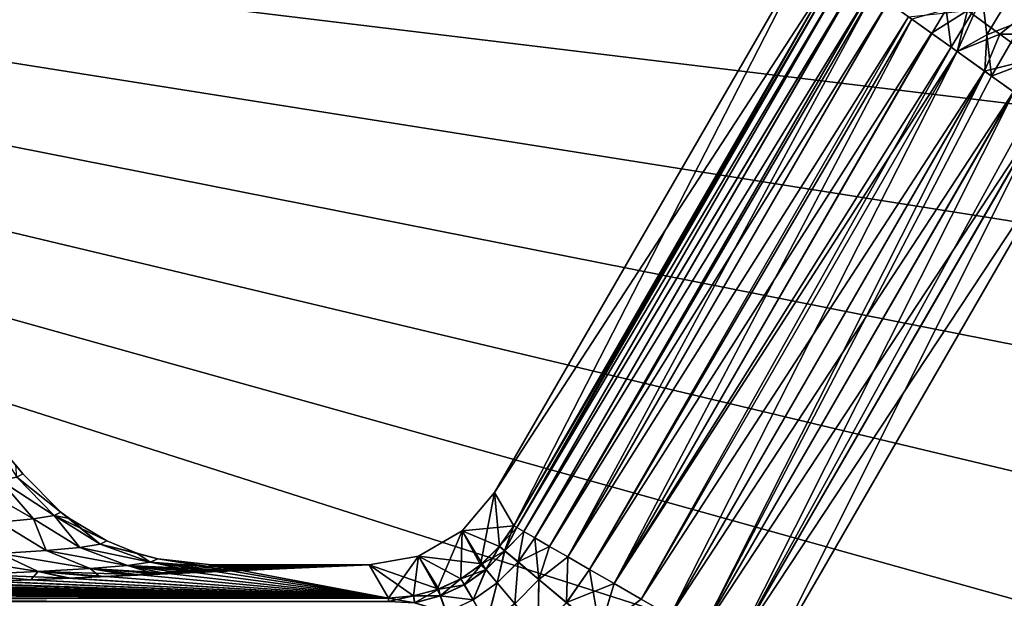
# Model space of a CAD drawing. Header units: metres. Extents: x -104 to 104, y -111 to 38.
# Tile 467 of 656: x -66.48 to -56.29, y 10.47 to 16.47. Entities that reach past the tile are written whole.
import ezdxf

# ---------------------------------------------------------------- set-up
doc = ezdxf.new("R2010")
doc.units = ezdxf.units.M
doc.layers.add('solid_509367_AD153', color=7, linetype='CONTINUOUS')

msp = doc.modelspace()

# ---------------------------------------------------------------- linework, layer by layer
at = {"layer": 'solid_509367_AD153'}
for points in [[(-88.5, -7.5, -19), (-88.5, 19.5, -19), (88.5, 19.5, -19)], [(-36.57795, -7.5, -19), (-88.5, -7.5, -19), (88.5, 19.5, -19)], [(-88.5, 19.5, 19), (-20.601435, 15.860655, 19), (-18.989748, 17.759779, 19)], [(-88.5, 19.5, 19), (-22.036695, 13.796837, 19), (-20.601435, 15.860655, 19)], [(-88.5, 19.5, 19), (-23.262661, 11.611843, 19), (-22.036695, 13.796837, 19)], [(-88.5, 19.5, 19), (-24.274422, 9.313841, 19), (-23.262661, 11.611843, 19)], [(-88.5, 19.5, 19), (-25.057833, 6.933899, 19), (-24.274422, 9.313841, 19)], [(-88.5, 19.5, 19), (-25.610046, 4.486145, 19), (-25.057833, 6.933899, 19)], [(-88.5, 19.5, 19), (-25.922733, 1.996398, 19), (-25.610046, 4.486145, 19)], [(-88.5, 19.5, 19), (-25.994944, -0.508141, 19), (-25.922733, 1.996398, 19)], [(-88.5, 19.5, 19), (-28.25597, -9.176244, 19), (-25.994944, -0.508141, 19)], [(-88.5, 19.5, 19), (-30.260374, -8.449453, 19), (-28.25597, -9.176244, 19)], [(-88.5, 19.5, 19), (-32.333549, -7.923218, 19), (-30.260374, -8.449453, 19)], [(-88.5, 19.5, 19), (-34.437721, -7.607192, 19), (-32.333549, -7.923218, 19)], [(-88.5, 19.5, 19), (-36.57795, -7.5, 19), (-34.437721, -7.607192, 19)], [(-88.5, 19.5, 19), (-88.5, -7.5, 19), (-36.57795, -7.5, 19)], [(-61.567135, 11.568224), (-58.218842, 17.367641), (-58.0196, 17.022549, 13.178531)], [(-61.367897, 11.223132, -13.178531), (-58.218842, 17.367641), (-61.567135, 11.568224)], [(-61.367897, 11.223132, -13.178531), (-58.0196, 17.022549, -13.178531), (-58.218842, 17.367641)], [(-61.567135, 11.568224), (-58.0196, 17.022549, 13.178531), (-61.367897, 11.223132, 13.178531)], [(-57.991219, 17.00222, 13.561898), (-61.367897, 11.223132, 13.178531), (-58.0196, 17.022549, 13.178531)], [(-61.337681, 11.205688, -13.562836), (-58.0196, 17.022549, -13.178531), (-61.367897, 11.223132, -13.178531)], [(-57.991219, 17.00222, 13.561898), (-61.337681, 11.205688, 13.562838), (-61.367897, 11.223132, 13.178531)], [(-57.991173, 17.002335, -13.561796), (-58.0196, 17.022549, -13.178531), (-61.337681, 11.205688, -13.562836)], [(-57.922771, 16.953733, -13.937569), (-57.991173, 17.002335, -13.561796), (-61.337681, 11.205688, -13.562836)], [(-57.991219, 17.00222, 13.561898), (-57.92281, 16.953548, 13.937781), (-61.337681, 11.205688, 13.562838)], [(-57.922771, 16.953733, -13.937569), (-61.337681, 11.205688, -13.562836), (-61.264996, 11.163722, -13.939484)], [(-57.92281, 16.953548, 13.937781), (-61.264992, 11.163721, 13.939487), (-61.337681, 11.205688, 13.562838)], [(-57.815636, 16.877337, -14.299585), (-57.922771, 16.953733, -13.937569), (-61.264996, 11.163722, -13.939484)], [(-57.92281, 16.953548, 13.937781), (-57.815582, 16.877125, 14.299938), (-61.264992, 11.163721, 13.939487)], [(-57.815636, 16.877337, -14.299585), (-61.264996, 11.163722, -13.939484), (-61.151039, 11.097929, -14.302241)], [(-57.815582, 16.877125, 14.299938), (-61.151035, 11.097928, 14.302246), (-61.264992, 11.163721, 13.939487)], [(-57.671356, 16.774439, -14.64207), (-57.815636, 16.877337, -14.299585), (-61.151039, 11.097929, -14.302241)], [(-57.815582, 16.877125, 14.299938), (-57.671181, 16.774231, 14.642498), (-61.151035, 11.097928, 14.302246)], [(-56.51902, 16.717785, -15.581568), (-56.469055, 16.309418, -15.781932), (-56.130104, 16.870527, -15.601158)], [(-56.469055, 16.309418, -15.781932), (-56.08572, 16.46055, -15.820771), (-56.130104, 16.870527, -15.601158)], [(-57.671356, 16.774439, -14.64207), (-61.151039, 11.097929, -14.302241), (-60.9977, 11.009398, -14.645108)], [(-57.671181, 16.774231, 14.642498), (-60.997696, 11.009398, 14.645114), (-61.151035, 11.097928, 14.302246)], [(-57.643749, 16.754761, -14.697038), (-57.671356, 16.774439, -14.64207), (-60.9977, 11.009398, -14.645108)], [(-57.643749, 16.754761, -14.697038), (-60.9977, 11.009398, -14.645108), (-60.807514, 10.899595, -14.962412)], [(-57.671181, 16.774231, 14.642498), (-57.491962, 16.646305, 14.959881), (-60.997696, 11.009398, 14.645114)], [(-57.492275, 16.64649, -14.959418), (-57.643749, 16.754761, -14.697038), (-60.807514, 10.899595, -14.962412)], [(-57.491962, 16.646305, 14.959881), (-60.80751, 10.899593, 14.962418), (-60.997696, 11.009398, 14.645114)], [(-57.280964, 16.495668, -15.246487), (-57.492275, 16.64649, -14.959418), (-60.807514, 10.899595, -14.962412)], [(-57.491962, 16.646305, 14.959881), (-57.280724, 16.49563, 15.246708), (-60.80751, 10.899593, 14.962418)], [(-56.891811, 16.570833, -15.482648), (-56.838902, 16.180803, -15.665182), (-56.51902, 16.717785, -15.581568)], [(-56.51902, 16.717785, -15.581568), (-56.838902, 16.180803, -15.665182), (-56.774784, 16.135172, -15.711085)], [(-56.51902, 16.717785, -15.581568), (-56.774784, 16.135172, -15.711085), (-56.469055, 16.309418, -15.781932)], [(-56.668369, 16.559759, 15.60116), (-57.040836, 16.324734, 15.498178), (-57.280724, 16.49563, 15.246708)], [(-56.891811, 16.570833, -15.482648), (-57.247272, 16.471693, -15.285923), (-57.040348, 16.324291, -15.49866)], [(-56.668369, 16.559759, 15.60116), (-56.776409, 16.136351, 15.709955), (-57.040836, 16.324734, 15.498178)], [(-56.891811, 16.570833, -15.482648), (-57.040348, 16.324291, -15.49866), (-56.838902, 16.180803, -15.665182)], [(-56.668369, 16.559759, 15.60116), (-56.33551, 16.316336, 15.820768), (-56.776409, 16.136351, 15.709955)], [(-56.012959, 16.57275, 15.781927), (-56.33551, 16.316336, 15.820768), (-56.668369, 16.559759, 15.60116)], [(-56.012959, 16.57275, 15.781927), (-55.667217, 16.316439, 15.912747), (-56.33551, 16.316336, 15.820768)], [(-57.280964, 16.495668, -15.246487), (-60.807514, 10.899595, -14.962412), (-60.58363, 10.770335, -15.2489)], [(-57.280724, 16.49563, 15.246708), (-60.583622, 10.770332, 15.248906), (-60.80751, 10.899593, 14.962418)], [(-57.247272, 16.471693, -15.285923), (-57.280964, 16.495668, -15.246487), (-60.58363, 10.770335, -15.2489)], [(-57.247272, 16.471693, -15.285923), (-60.58363, 10.770335, -15.2489), (-60.329746, 10.623756, -15.499835)], [(-57.280724, 16.49563, 15.246708), (-57.040836, 16.324734, 15.498178), (-60.583622, 10.770332, 15.248906)], [(-57.040348, 16.324291, -15.49866), (-57.247272, 16.471693, -15.285923), (-60.329746, 10.623756, -15.499835)], [(-56.469055, 16.309418, -15.781932), (-56.419785, 15.881701, -15.912831), (-56.08572, 16.46055, -15.820771)], [(-56.08572, 16.46055, -15.820771), (-56.419785, 15.881701, -15.912831), (-56.040001, 16.025726, -15.972361)], [(-57.040836, 16.324734, 15.498178), (-60.329742, 10.623754, 15.49984), (-60.583622, 10.770332, 15.248906)], [(-56.838902, 16.180803, -15.665182), (-57.040348, 16.324291, -15.49866), (-60.329746, 10.623756, -15.499835)], [(-57.040836, 16.324734, 15.498178), (-56.776409, 16.136351, 15.709955), (-60.329742, 10.623754, 15.49984)], [(-56.33551, 16.316336, 15.820768), (-56.492107, 15.933413, 15.878413), (-56.776409, 16.136351, 15.709955)], [(-56.33551, 16.316336, 15.820768), (-55.981823, 16.059347, 15.972356), (-56.492107, 15.933413, 15.878413)], [(-56.33551, 16.316336, 15.820768), (-55.667217, 16.316439, 15.912747), (-55.981823, 16.059347, 15.972356)], [(-56.469055, 16.309418, -15.781932), (-56.774784, 16.135172, -15.711085), (-56.488815, 15.931046, -15.880054)], [(-56.469055, 16.309418, -15.781932), (-56.488815, 15.931046, -15.880054), (-56.419785, 15.881701, -15.912831)], [(-56.838902, 16.180803, -15.665182), (-60.329746, 10.623756, -15.499835), (-60.050072, 10.462285, -15.711063)], [(-56.776409, 16.136351, 15.709955), (-60.050064, 10.462281, 15.711067), (-60.329742, 10.623754, 15.49984)], [(-56.774784, 16.135172, -15.711085), (-56.838902, 16.180803, -15.665182), (-60.050072, 10.462285, -15.711063)], [(-56.774784, 16.135172, -15.711085), (-60.050072, 10.462285, -15.711063), (-59.749226, 10.288592, -15.879091)], [(-56.776409, 16.136351, 15.709955), (-56.492107, 15.933413, 15.878413), (-60.050064, 10.462281, 15.711067)], [(-56.488815, 15.931046, -15.880054), (-56.774784, 16.135172, -15.711085), (-59.749226, 10.288592, -15.879091)], [(-55.981823, 16.059347, 15.972356), (-56.192432, 15.719477, 16.000807), (-56.492107, 15.933413, 15.878413)], [(-56.040001, 16.025726, -15.972361), (-56.419785, 15.881701, -15.912831), (-56.188152, 15.716412, -16.002184)], [(-56.492107, 15.933413, 15.878413), (-59.749222, 10.288589, 15.879093), (-60.050064, 10.462281, 15.711067)], [(-56.488815, 15.931046, -15.880054), (-59.749226, 10.288592, -15.879091), (-59.43219, 10.105552, -16.001137)], [(-56.492107, 15.933413, 15.878413), (-56.192432, 15.719477, 16.000807), (-59.749222, 10.288589, 15.879093)], [(-56.419785, 15.881701, -15.912831), (-56.488815, 15.931046, -15.880054), (-59.43219, 10.105552, -16.001137)], [(-56.188152, 15.716412, -16.002184), (-56.419785, 15.881701, -15.912831), (-59.43219, 10.105552, -16.001137)], [(-56.192432, 15.719477, 16.000807), (-59.432186, 10.105549, 16.001139), (-59.749222, 10.288589, 15.879093)], [(-56.188152, 15.716412, -16.002184), (-59.43219, 10.105552, -16.001137), (-59.10421, 9.916192, -16.075182)], [(-56.192432, 15.719477, 16.000807), (-55.882088, 15.498436, 16.075092), (-59.432186, 10.105549, 16.001139)], [(-55.993294, 15.577672, -16.054291), (-56.188152, 15.716412, -16.002184), (-59.10421, 9.916192, -16.075182)], [(-55.879025, 15.496252, -16.075577), (-55.993294, 15.577672, -16.054291), (-59.10421, 9.916192, -16.075182)], [(-55.882088, 15.498436, 16.075092), (-59.104206, 9.91619, 16.075182), (-59.432186, 10.105549, 16.001139)], [(-55.879025, 15.496252, -16.075577), (-59.10421, 9.916192, -16.075182), (-58.77071, 9.723646, -16.1)], [(-55.882088, 15.498436, 16.075092), (-55.566704, 15.273149, 16.1), (-59.104206, 9.91619, 16.075182)], [(-55.879025, 15.496252, -16.075577), (-58.77071, 9.723646, -16.1), (-55.566704, 15.273149, -16.1)], [(-59.104206, 9.91619, 16.075182), (-55.566704, 15.273149, 16.1), (-58.77071, 9.723646, 16.1)], [(-36, -3.273149, 16.1), (-58.77071, 9.723646, 16.1), (-55.566704, 15.273149, 16.1)], [(-36, -3.273149, -16.1), (-55.566704, 15.273149, -16.1), (-58.77071, 9.723646, -16.1)], [(-66.817635, 12.199091, -1.037044), (-66.453972, 11.759167, 0.000149), (-66.523796, 11.850944, 0.000174)], [(-66.513489, 11.726689, -1.007518), (-66.453972, 11.759167, 0.000149), (-66.817635, 12.199091, -1.037044)], [(-66.523796, 11.850944, 0.000174), (-66.453972, 11.759167, 0.000149), (-66.51355, 11.726746, 1.00764)], [(-66.691772, 11.694784, 2.002037), (-66.51355, 11.726746, 1.00764), (-66.128685, 11.328383, 1.126095)], [(-66.128639, 11.32834, -1.126165), (-66.513489, 11.726689, -1.007518), (-66.691727, 11.694736, -2.002006)], [(-66.51355, 11.726746, 1.00764), (-66.453972, 11.759167, 0.000149), (-66.057526, 11.363006, 0.000067)], [(-66.51355, 11.726746, 1.00764), (-66.057526, 11.363006, 0.000067), (-66.128685, 11.328383, 1.126095)], [(-66.513489, 11.726689, -1.007518), (-66.057526, 11.363006, 0.000067), (-66.453972, 11.759167, 0.000149)], [(-66.128639, 11.32834, -1.126165), (-66.057526, 11.363006, 0.000067), (-66.513489, 11.726689, -1.007518)], [(-66.986267, 11.663717, 2.968997), (-66.691772, 11.694784, 2.002037), (-66.341415, 11.294319, 2.235409)], [(-66.986267, 11.663717, 2.968997), (-66.341415, 11.294319, 2.235409), (-66.692596, 11.261354, 3.309808)], [(-66.341423, 11.294282, -2.235573), (-66.691727, 11.694736, -2.002006), (-66.986221, 11.663671, -2.968993)], [(-66.692627, 11.261315, -3.309993), (-66.341423, 11.294282, -2.235573), (-66.986221, 11.663671, -2.968993)], [(-66.691772, 11.694784, 2.002037), (-66.128685, 11.328383, 1.126095), (-66.341415, 11.294319, 2.235409)], [(-66.341423, 11.294282, -2.235573), (-66.128639, 11.32834, -1.126165), (-66.691727, 11.694736, -2.002006)], [(-61.901306, 11.169762, -0.000007), (-61.367897, 11.223132, -13.178531), (-61.567135, 11.568224)], [(-61.711124, 10.816701, 13.189394), (-61.901306, 11.169762, -0.000007), (-61.567135, 11.568224)], [(-61.517113, 11.009563, 13.185201), (-61.711124, 10.816701, 13.189394), (-61.567135, 11.568224)], [(-61.517113, 11.009563, 13.185201), (-61.567135, 11.568224), (-61.367897, 11.223132, 13.178531)], [(-65.862907, 10.998627, -2.279747), (-66.128639, 11.32834, -1.126165), (-66.341423, 11.294282, -2.235573)], [(-66.341415, 11.294319, 2.235409), (-66.128685, 11.328383, 1.126095), (-65.862671, 10.998569, 2.279378)], [(-66.128685, 11.328383, 1.126095), (-66.057526, 11.363006, 0.000067), (-65.652779, 11.031564, 1.147379)], [(-66.128685, 11.328383, 1.126095), (-65.652779, 11.031564, 1.147379), (-65.862671, 10.998569, 2.279378)], [(-66.128639, 11.32834, -1.126165), (-65.969856, 11.296264, 0.000051), (-66.057526, 11.363006, 0.000067)], [(-66.128639, 11.32834, -1.126165), (-65.582626, 11.065054, 0.000001), (-65.969856, 11.296264, 0.000051)], [(-65.652954, 11.031626, -1.147621), (-65.582626, 11.065054, 0.000001), (-66.128639, 11.32834, -1.126165)], [(-65.862907, 10.998627, -2.279747), (-65.652954, 11.031626, -1.147621), (-66.128639, 11.32834, -1.126165)], [(-66.057526, 11.363006, 0.000067), (-65.969856, 11.296264, 0.000051), (-65.652779, 11.031564, 1.147379)], [(-66.209724, 10.96661, -3.378541), (-66.341423, 11.294282, -2.235573), (-66.692627, 11.261315, -3.309993)], [(-66.688507, 10.936063, -4.427489), (-66.209724, 10.96661, -3.378541), (-66.692627, 11.261315, -3.309993)], [(-66.692596, 11.261354, 3.309808), (-66.341415, 11.294319, 2.235409), (-66.209435, 10.966567, 3.378121)], [(-66.692596, 11.261354, 3.309808), (-66.209435, 10.966567, 3.378121), (-66.688156, 10.936023, 4.427063)], [(-66.209724, 10.96661, -3.378541), (-65.862907, 10.998627, -2.279747), (-66.341423, 11.294282, -2.235573)], [(-66.341415, 11.294319, 2.235409), (-65.862671, 10.998569, 2.279378), (-66.209435, 10.966567, 3.378121)], [(-65.969856, 11.296264, 0.000051), (-65.582626, 11.065054, 0.000001), (-65.652779, 11.031564, 1.147379)], [(-61.901306, 11.169762, -0.000007), (-61.517792, 11.008751, -13.185219), (-61.367897, 11.223132, -13.178531)], [(-61.46262, 10.962669, -13.758236), (-61.367897, 11.223132, -13.178531), (-61.517792, 11.008751, -13.185219)], [(-61.337681, 11.205688, 13.562838), (-61.517113, 11.009563, 13.185201), (-61.367897, 11.223132, 13.178531)], [(-61.46262, 10.962669, -13.758236), (-61.337681, 11.205688, -13.562836), (-61.367897, 11.223132, -13.178531)], [(-61.901306, 11.169762, -0.000007), (-62.353565, 10.90865, -0.000007), (-61.6954, 10.829885, -13.189205)], [(-62.161438, 10.560657, 13.189214), (-62.353565, 10.90865, -0.000007), (-61.901306, 11.169762, -0.000007)], [(-61.916824, 10.6738, 13.190668), (-62.161438, 10.560657, 13.189214), (-61.901306, 11.169762, -0.000007)], [(-61.711124, 10.816701, 13.189394), (-61.916824, 10.6738, 13.190668), (-61.901306, 11.169762, -0.000007)], [(-61.901306, 11.169762, -0.000007), (-61.6954, 10.829885, -13.189205), (-61.517792, 11.008751, -13.185219)], [(-61.461937, 10.963492, 13.758223), (-61.517113, 11.009563, 13.185201), (-61.337681, 11.205688, 13.562838)], [(-61.46262, 10.962669, -13.758236), (-61.264996, 11.163722, -13.939484), (-61.337681, 11.205688, -13.562836)], [(-61.46262, 10.962669, -13.758236), (-61.324448, 10.84674, -14.306875), (-61.264996, 11.163722, -13.939484)], [(-61.461937, 10.963492, 13.758223), (-61.337681, 11.205688, 13.562838), (-61.264992, 11.163721, 13.939487)], [(-61.461937, 10.963492, 13.758223), (-61.264992, 11.163721, 13.939487), (-61.323685, 10.847655, 14.30687)], [(-61.324448, 10.84674, -14.306875), (-61.151039, 11.097929, -14.302241), (-61.264996, 11.163722, -13.939484)], [(-61.323685, 10.847655, 14.30687), (-61.264992, 11.163721, 13.939487), (-61.151035, 11.097928, 14.302246)], [(-65.132492, 10.84602, -1.249442), (-65.652954, 11.031626, -1.147621), (-65.862907, 10.998627, -2.279747)], [(-65.862671, 10.998569, 2.279378), (-65.652779, 11.031564, 1.147379), (-65.13205, 10.845938, 1.249152)], [(-65.652954, 11.031626, -1.147621), (-65.271339, 10.940434, -0.000052), (-65.582626, 11.065054, 0.000001)], [(-65.652954, 11.031626, -1.147621), (-65.053284, 10.880458, -0.00006), (-65.271339, 10.940434, -0.000052)], [(-65.132492, 10.84602, -1.249442), (-65.053284, 10.880458, -0.00006), (-65.652954, 11.031626, -1.147621)], [(-65.652779, 11.031564, 1.147379), (-65.582626, 11.065054, 0.000001), (-65.271339, 10.940434, -0.000052)], [(-65.652779, 11.031564, 1.147379), (-65.271339, 10.940434, -0.000052), (-65.13205, 10.845938, 1.249152)], [(-61.324448, 10.84674, -14.306875), (-61.108299, 10.665387, -14.810787), (-61.151039, 11.097929, -14.302241)], [(-61.323685, 10.847655, 14.30687), (-61.151035, 11.097928, 14.302246), (-60.997696, 11.009398, 14.645114)], [(-61.108299, 10.665387, -14.810787), (-60.9977, 11.009398, -14.645108), (-61.151039, 11.097929, -14.302241)], [(-66.293121, 10.747848, -4.808132), (-66.688507, 10.936063, -4.427489), (-67.292412, 10.907473, -5.410703)], [(-67.291985, 10.907434, 5.410284), (-66.688156, 10.936023, 4.427063), (-66.292549, 10.747796, 4.807726)], [(-65.756844, 10.779146, -3.673136), (-66.209724, 10.96661, -3.378541), (-66.688507, 10.936063, -4.427489)], [(-66.293121, 10.747848, -4.808132), (-65.756844, 10.779146, -3.673136), (-66.688507, 10.936063, -4.427489)], [(-66.688156, 10.936023, 4.427063), (-66.209435, 10.966567, 3.378121), (-65.756317, 10.779086, 3.672719)], [(-66.688156, 10.936023, 4.427063), (-65.756317, 10.779086, 3.672719), (-66.292549, 10.747796, 4.807726)], [(-65.368027, 10.812043, -2.480558), (-65.862907, 10.998627, -2.279747), (-66.209724, 10.96661, -3.378541)], [(-65.756844, 10.779146, -3.673136), (-65.368027, 10.812043, -2.480558), (-66.209724, 10.96661, -3.378541)], [(-66.209435, 10.966567, 3.378121), (-65.862671, 10.998569, 2.279378), (-65.367531, 10.811968, 2.480166)], [(-66.209435, 10.966567, 3.378121), (-65.367531, 10.811968, 2.480166), (-65.756317, 10.779086, 3.672719)], [(-65.368027, 10.812043, -2.480558), (-65.132492, 10.84602, -1.249442), (-65.862907, 10.998627, -2.279747)], [(-65.862671, 10.998569, 2.279378), (-65.13205, 10.845938, 1.249152), (-65.367531, 10.811968, 2.480166)], [(-65.271339, 10.940434, -0.000052), (-65.053284, 10.880458, -0.00006), (-65.13205, 10.845938, 1.249152)], [(-61.461937, 10.963492, 13.758223), (-61.711124, 10.816701, 13.189394), (-61.517113, 11.009563, 13.185201)], [(-61.461937, 10.963492, 13.758223), (-61.655235, 10.76882, 13.761756), (-61.711124, 10.816701, 13.189394)], [(-61.65601, 10.768166, -13.761756), (-61.517792, 11.008751, -13.185219), (-61.6954, 10.829885, -13.189205)], [(-61.65601, 10.768166, -13.761756), (-61.46262, 10.962669, -13.758236), (-61.517792, 11.008751, -13.185219)], [(-61.65601, 10.768166, -13.761756), (-61.539799, 10.629629, -14.309732), (-61.46262, 10.962669, -13.758236)], [(-61.461937, 10.963492, 13.758223), (-61.538929, 10.630355, 14.309741), (-61.655235, 10.76882, 13.761756)], [(-61.539799, 10.629629, -14.309732), (-61.324448, 10.84674, -14.306875), (-61.46262, 10.962669, -13.758236)], [(-61.461937, 10.963492, 13.758223), (-61.323685, 10.847655, 14.30687), (-61.538929, 10.630355, 14.309741)], [(-61.323685, 10.847655, 14.30687), (-60.997696, 11.009398, 14.645114), (-61.107407, 10.666447, 14.810789)], [(-61.108299, 10.665387, -14.810787), (-60.807514, 10.899595, -14.962412), (-60.9977, 11.009398, -14.645108)], [(-61.107407, 10.666447, 14.810789), (-60.997696, 11.009398, 14.645114), (-60.80751, 10.899593, 14.962418)], [(-66.968674, 10.718687, -5.867268), (-66.293121, 10.747848, -4.808132), (-67.292412, 10.907473, -5.410703)], [(-67.291985, 10.907434, 5.410284), (-66.292549, 10.747796, 4.807726), (-66.968048, 10.718635, 5.866887)], [(-65.990303, 10.678997, 5.326681), (-62.86573, 10.818481), (-62.666489, 10.47339, 13.178531)], [(-65.990303, 10.678997, 5.326681), (-65.651665, 10.695012, 4.715089), (-62.86573, 10.818481)], [(-65.756844, 10.779146, -3.673136), (-65.008041, 10.735694, -3.161515), (-65.368027, 10.812043, -2.480558)], [(-65.367531, 10.811968, 2.480166), (-65.099174, 10.728648, 3.430589), (-65.756317, 10.779086, 3.672719)], [(-65.651665, 10.695012, 4.715089), (-65.353378, 10.711629, 4.080528), (-62.86573, 10.818481)], [(-65.368027, 10.812043, -2.480558), (-64.63855, 10.775891, -1.626457), (-65.132492, 10.84602, -1.249442)], [(-65.368027, 10.812043, -2.480558), (-65.008041, 10.735694, -3.161515), (-64.794022, 10.755497, -2.405284)], [(-65.368027, 10.812043, -2.480558), (-64.794022, 10.755497, -2.405284), (-64.63855, 10.775891, -1.626457)], [(-65.13205, 10.845938, 1.249152), (-64.722122, 10.76395, 2.082467), (-65.367531, 10.811968, 2.480166)], [(-65.367531, 10.811968, 2.480166), (-64.722122, 10.76395, 2.082467), (-64.888344, 10.746137, 2.762741)], [(-65.367531, 10.811968, 2.480166), (-64.888344, 10.746137, 2.762741), (-65.099174, 10.728648, 3.430589)], [(-65.353378, 10.711629, 4.080528), (-65.099174, 10.728648, 3.430589), (-62.86573, 10.818481)], [(-65.132492, 10.84602, -1.249442), (-64.541153, 10.796883, -0.824813), (-65.053284, 10.880458, -0.00006)], [(-65.132492, 10.84602, -1.249442), (-64.63855, 10.775891, -1.626457), (-64.541153, 10.796883, -0.824813)], [(-65.053284, 10.880458, -0.00006), (-64.528404, 10.800087, 0.702461), (-65.13205, 10.845938, 1.249152)], [(-65.13205, 10.845938, 1.249152), (-64.528404, 10.800087, 0.702461), (-64.602356, 10.781913, 1.396498)], [(-65.13205, 10.845938, 1.249152), (-64.602356, 10.781913, 1.396498), (-64.722122, 10.76395, 2.082467)], [(-65.099174, 10.728648, 3.430589), (-64.888344, 10.746137, 2.762741), (-62.86573, 10.818481)], [(-65.053284, 10.880458, -0.00006), (-64.500145, 10.818482, -0.00003), (-64.528404, 10.800087, 0.702461)], [(-65.053284, 10.880458, -0.00006), (-64.541153, 10.796883, -0.824813), (-64.500145, 10.818482, -0.00003)], [(-64.888344, 10.746137, 2.762741), (-64.722122, 10.76395, 2.082467), (-62.86573, 10.818481)], [(-64.722122, 10.76395, 2.082467), (-64.602356, 10.781913, 1.396498), (-62.86573, 10.818481)], [(-64.602356, 10.781913, 1.396498), (-64.528404, 10.800087, 0.702461), (-62.86573, 10.818481)], [(-62.666489, 10.47339, -13.178531), (-64.500145, 10.818482, -0.00003), (-64.541153, 10.796883, -0.824813)], [(-64.528404, 10.800087, 0.702461), (-64.500145, 10.818482, -0.00003), (-62.86573, 10.818481)], [(-62.666489, 10.47339, -13.178531), (-62.86573, 10.818481), (-64.500145, 10.818482, -0.00003)], [(-62.353565, 10.90865, -0.000007), (-62.666489, 10.47339, 13.178531), (-62.86573, 10.818481)], [(-62.353565, 10.90865, -0.000007), (-62.86573, 10.818481), (-62.143063, 10.567357, -13.189392)], [(-62.406986, 10.495819, -13.185201), (-62.86573, 10.818481), (-62.666489, 10.47339, -13.178531)], [(-62.406986, 10.495819, -13.185201), (-62.143063, 10.567357, -13.189392), (-62.86573, 10.818481)], [(-62.405815, 10.496024, 13.18522), (-62.666489, 10.47339, 13.178531), (-62.353565, 10.90865, -0.000007)], [(-62.161438, 10.560657, 13.189214), (-62.405815, 10.496024, 13.18522), (-62.353565, 10.90865, -0.000007)], [(-62.353565, 10.90865, -0.000007), (-61.916279, 10.674114, -13.190666), (-61.6954, 10.829885, -13.189205)], [(-62.353565, 10.90865, -0.000007), (-62.143063, 10.567357, -13.189392), (-61.916279, 10.674114, -13.190666)], [(-61.655235, 10.76882, 13.761756), (-61.916824, 10.6738, 13.190668), (-61.711124, 10.816701, 13.189394)], [(-61.8806, 10.610673, -13.762931), (-61.6954, 10.829885, -13.189205), (-61.916279, 10.674114, -13.190666)], [(-61.8806, 10.610673, -13.762931), (-61.65601, 10.768166, -13.761756), (-61.6954, 10.829885, -13.189205)], [(-61.539799, 10.629629, -14.309732), (-61.358307, 10.413278, -14.812952), (-61.324448, 10.84674, -14.306875)], [(-61.323685, 10.847655, 14.30687), (-61.357292, 10.414115, 14.812967), (-61.538929, 10.630355, 14.309741)], [(-61.358307, 10.413278, -14.812952), (-61.108299, 10.665387, -14.810787), (-61.324448, 10.84674, -14.306875)], [(-61.323685, 10.847655, 14.30687), (-61.107407, 10.666447, 14.810789), (-61.357292, 10.414115, 14.812967)], [(-61.108299, 10.665387, -14.810787), (-60.822182, 10.425332, -15.251297), (-60.807514, 10.899595, -14.962412)], [(-61.107407, 10.666447, 14.810789), (-60.80751, 10.899593, 14.962418), (-60.821125, 10.426581, 15.251304)], [(-60.822182, 10.425332, -15.251297), (-60.58363, 10.770335, -15.2489), (-60.807514, 10.899595, -14.962412)], [(-60.821125, 10.426581, 15.251304), (-60.80751, 10.899593, 14.962418), (-60.583622, 10.770332, 15.248906)], [(-66.968674, 10.718687, -5.867268), (-65.960068, 10.680326, -5.275912), (-66.293121, 10.747848, -4.808132)], [(-66.968674, 10.718687, -5.867268), (-66.84156, 10.64712, -6.544045), (-66.376396, 10.663343, -5.924472)], [(-66.968674, 10.718687, -5.867268), (-66.376396, 10.663343, -5.924472), (-65.960068, 10.680326, -5.275912)], [(-66.292549, 10.747796, 4.807726), (-66.369232, 10.663615, 5.914101), (-66.968048, 10.718635, 5.866887)], [(-66.968048, 10.718635, 5.866887), (-66.369232, 10.663615, 5.914101), (-66.787445, 10.648881, 6.476781)], [(-66.292549, 10.747796, 4.807726), (-65.990303, 10.678997, 5.326681), (-66.369232, 10.663615, 5.914101)], [(-66.293121, 10.747848, -4.808132), (-65.274323, 10.71656, -3.892208), (-65.756844, 10.779146, -3.673136)], [(-66.293121, 10.747848, -4.808132), (-65.960068, 10.680326, -5.275912), (-65.591972, 10.698087, -4.597692)], [(-66.293121, 10.747848, -4.808132), (-65.591972, 10.698087, -4.597692), (-65.274323, 10.71656, -3.892208)], [(-65.756317, 10.779086, 3.672719), (-65.651665, 10.695012, 4.715089), (-66.292549, 10.747796, 4.807726)], [(-66.292549, 10.747796, 4.807726), (-65.651665, 10.695012, 4.715089), (-65.990303, 10.678997, 5.326681)], [(-65.756844, 10.779146, -3.673136), (-65.274323, 10.71656, -3.892208), (-65.008041, 10.735694, -3.161515)], [(-65.756317, 10.779086, 3.672719), (-65.099174, 10.728648, 3.430589), (-65.353378, 10.711629, 4.080528)], [(-65.756317, 10.779086, 3.672719), (-65.353378, 10.711629, 4.080528), (-65.651665, 10.695012, 4.715089)], [(-62.666489, 10.47339, -13.178531), (-65.274323, 10.71656, -3.892208), (-65.591972, 10.698087, -4.597692)], [(-62.666489, 10.47339, -13.178531), (-65.008041, 10.735694, -3.161515), (-65.274323, 10.71656, -3.892208)], [(-62.666489, 10.47339, -13.178531), (-64.794022, 10.755497, -2.405284), (-65.008041, 10.735694, -3.161515)], [(-62.666489, 10.47339, -13.178531), (-64.63855, 10.775891, -1.626457), (-64.794022, 10.755497, -2.405284)], [(-62.666489, 10.47339, -13.178531), (-64.541153, 10.796883, -0.824813), (-64.63855, 10.775891, -1.626457)], [(-61.655235, 10.76882, 13.761756), (-61.879734, 10.611174, 13.762931), (-61.916824, 10.6738, 13.190668)], [(-61.8806, 10.610673, -13.762931), (-61.790157, 10.45391, -14.310678), (-61.65601, 10.768166, -13.761756)], [(-61.655235, 10.76882, 13.761756), (-61.789192, 10.454468, 14.310678), (-61.879734, 10.611174, 13.762931)], [(-61.790157, 10.45391, -14.310678), (-61.539799, 10.629629, -14.309732), (-61.65601, 10.768166, -13.761756)], [(-61.655235, 10.76882, 13.761756), (-61.538929, 10.630355, 14.309741), (-61.789192, 10.454468, 14.310678)], [(-60.822182, 10.425332, -15.251297), (-60.476707, 10.135471, -15.61208), (-60.58363, 10.770335, -15.2489)], [(-60.821125, 10.426581, 15.251304), (-60.583622, 10.770332, 15.248906), (-60.329742, 10.623754, 15.49984)], [(-60.476707, 10.135471, -15.61208), (-60.329746, 10.623756, -15.499835), (-60.58363, 10.770335, -15.2489)], [(-62.666489, 10.47339, -13.178531), (-68.488632, 10.604497, -8.171739), (-69.11129, 10.59256, -8.627607)], [(-68.797287, 10.59833, 8.40721), (-68.250175, 10.609584, 7.977463), (-62.666489, 10.47339, 13.178531)], [(-62.666489, 10.47339, -13.178531), (-67.899628, 10.61765, -7.66945), (-68.488632, 10.604497, -8.171739)], [(-68.250175, 10.609584, 7.977463), (-67.729156, 10.62184, 7.509439), (-62.666489, 10.47339, 13.178531)], [(-62.666489, 10.47339, -13.178531), (-67.348907, 10.631893, -7.125504), (-67.899628, 10.61765, -7.66945)], [(-67.729156, 10.62184, 7.509439), (-67.240105, 10.634972, 7.007934), (-62.666489, 10.47339, 13.178531)], [(-62.666489, 10.47339, -13.178531), (-66.84156, 10.64712, -6.544045), (-67.348907, 10.631893, -7.125504)], [(-67.240105, 10.634972, 7.007934), (-66.787445, 10.648881, 6.476781), (-62.666489, 10.47339, 13.178531)], [(-62.666489, 10.47339, -13.178531), (-66.376396, 10.663343, -5.924472), (-66.84156, 10.64712, -6.544045)], [(-66.787445, 10.648881, 6.476781), (-66.369232, 10.663615, 5.914101), (-62.666489, 10.47339, 13.178531)], [(-62.666489, 10.47339, -13.178531), (-65.960068, 10.680326, -5.275912), (-66.376396, 10.663343, -5.924472)], [(-66.369232, 10.663615, 5.914101), (-65.990303, 10.678997, 5.326681), (-62.666489, 10.47339, 13.178531)], [(-62.666489, 10.47339, -13.178531), (-65.591972, 10.698087, -4.597692), (-65.960068, 10.680326, -5.275912)], [(-61.879734, 10.611174, 13.762931), (-62.161438, 10.560657, 13.189214), (-61.916824, 10.6738, 13.190668)], [(-61.879734, 10.611174, 13.762931), (-62.128418, 10.495421, 13.761756), (-62.161438, 10.560657, 13.189214)], [(-62.129375, 10.495074, -13.761756), (-61.916279, 10.674114, -13.190666), (-62.143063, 10.567357, -13.189392)], [(-62.129375, 10.495074, -13.761756), (-61.8806, 10.610673, -13.762931), (-61.916279, 10.674114, -13.190666)], [(-62.129375, 10.495074, -13.761756), (-61.790157, 10.45391, -14.310678), (-61.8806, 10.610673, -13.762931)], [(-61.879734, 10.611174, 13.762931), (-61.789192, 10.454468, 14.310678), (-62.128418, 10.495421, 13.761756)], [(-61.790157, 10.45391, -14.310678), (-61.648998, 10.209232, -14.81366), (-61.539799, 10.629629, -14.309732)], [(-61.538929, 10.630355, 14.309741), (-61.647877, 10.209881, 14.81366), (-61.789192, 10.454468, 14.310678)], [(-61.648998, 10.209232, -14.81366), (-61.358307, 10.413278, -14.812952), (-61.539799, 10.629629, -14.309732)], [(-61.538929, 10.630355, 14.309741), (-61.357292, 10.414115, 14.812967), (-61.647877, 10.209881, 14.81366)], [(-61.358307, 10.413278, -14.812952), (-61.118256, 10.127116, -15.252797), (-61.108299, 10.665387, -14.810787)], [(-61.107407, 10.666447, 14.810789), (-61.11705, 10.1281, 15.252816), (-61.357292, 10.414115, 14.812967)], [(-61.118256, 10.127116, -15.252797), (-60.822182, 10.425332, -15.251297), (-61.108299, 10.665387, -14.810787)], [(-61.107407, 10.666447, 14.810789), (-60.821125, 10.426581, 15.251304), (-61.11705, 10.1281, 15.252816)], [(-60.821125, 10.426581, 15.251304), (-60.329742, 10.623754, 15.49984), (-60.475445, 10.136949, 15.612088)], [(-60.476707, 10.135471, -15.61208), (-60.050072, 10.462285, -15.711063), (-60.329746, 10.623756, -15.499835)], [(-60.475445, 10.136949, 15.612088), (-60.329742, 10.623754, 15.49984), (-60.050064, 10.462281, 15.711067)], [(-98.071495, 10.47339, -13.178531), (-62.666489, 10.47339, -13.178531), (-76.804817, 10.549882, -10.257396)], [(-73.48246, 10.548132, 10.324211), (-62.666489, 10.47339, 13.178531), (-98.071495, 10.47339, 13.178531)], [(-62.666489, 10.47339, -13.178531), (-75.766975, 10.545978, -10.406508), (-76.804817, 10.549882, -10.257396)], [(-62.666489, 10.47339, -13.178531), (-74.958755, 10.54531, -10.432006), (-75.766975, 10.545978, -10.406508)], [(-62.666489, 10.47339, -13.178531), (-74.167038, 10.546136, -10.400435), (-74.958755, 10.54531, -10.432006)], [(-62.666489, 10.47339, -13.178531), (-73.391899, 10.548466, -10.311489), (-74.167038, 10.546136, -10.400435)], [(-73.48246, 10.548132, 10.324211), (-72.731682, 10.551774, 10.185123), (-62.666489, 10.47339, 13.178531)], [(-62.666489, 10.47339, -13.178531), (-72.633369, 10.552302, -10.164953), (-73.391899, 10.548466, -10.311489)], [(-72.731682, 10.551774, 10.185123), (-71.998596, 10.556738, 9.995582), (-62.666489, 10.47339, 13.178531)], [(-62.666489, 10.47339, -13.178531), (-71.890869, 10.557573, -9.963666), (-72.633369, 10.552302, -10.164953)], [(-71.998596, 10.556738, 9.995582), (-71.297333, 10.56289, 9.760647), (-62.666489, 10.47339, 13.178531)], [(-62.666489, 10.47339, -13.178531), (-71.161049, 10.564287, -9.707279), (-71.890869, 10.557573, -9.963666)], [(-71.297333, 10.56289, 9.760647), (-70.622429, 10.570296, 9.477798), (-62.666489, 10.47339, 13.178531)], [(-62.666489, 10.47339, -13.178531), (-70.450882, 10.57239, -9.397847), (-71.161049, 10.564287, -9.707279)], [(-70.622429, 10.570296, 9.477798), (-69.979454, 10.578711, 9.156479), (-62.666489, 10.47339, 13.178531)], [(-62.666489, 10.47339, -13.178531), (-69.768372, 10.581807, -9.038221), (-70.450882, 10.57239, -9.397847)], [(-69.979454, 10.578711, 9.156479), (-69.372261, 10.588034, 8.800446), (-62.666489, 10.47339, 13.178531)], [(-62.666489, 10.47339, -13.178531), (-69.11129, 10.59256, -8.627607), (-69.768372, 10.581807, -9.038221)], [(-69.372261, 10.588034, 8.800446), (-68.797287, 10.59833, 8.40721), (-62.666489, 10.47339, 13.178531)], [(-62.394615, 10.425009, -13.758223), (-62.143063, 10.567357, -13.189392), (-62.406986, 10.495819, -13.185201)], [(-62.128418, 10.495421, 13.761756), (-62.405815, 10.496024, 13.18522), (-62.161438, 10.560657, 13.189214)], [(-62.394615, 10.425009, -13.758223), (-62.129375, 10.495074, -13.761756), (-62.143063, 10.567357, -13.189392)], [(-62.666489, 10.438499, 13.562835), (-98.071495, 10.47339, 13.178531), (-62.666489, 10.47339, 13.178531)], [(-98.066742, 10.438958, 13.559886), (-98.071495, 10.47339, 13.178531), (-62.666489, 10.438499, 13.562835)], [(-98.066734, 10.438925, -13.560106), (-62.666489, 10.47339, -13.178531), (-98.071495, 10.47339, -13.178531)], [(-98.066734, 10.438925, -13.560106), (-62.666489, 10.438499, -13.562838), (-62.666489, 10.47339, -13.178531)], [(-62.393559, 10.42519, 13.758236), (-62.666489, 10.47339, 13.178531), (-62.405815, 10.496024, 13.18522)], [(-62.666489, 10.438499, -13.562838), (-62.406986, 10.495819, -13.185201), (-62.666489, 10.47339, -13.178531)], [(-62.394615, 10.425009, -13.758223), (-62.406986, 10.495819, -13.185201), (-62.666489, 10.438499, -13.562838)], [(-62.393559, 10.42519, 13.758236), (-62.666489, 10.438499, 13.562835), (-62.666489, 10.47339, 13.178531)], [(-62.128418, 10.495421, 13.761756), (-62.393559, 10.42519, 13.758236), (-62.405815, 10.496024, 13.18522)], [(-62.394615, 10.425009, -13.758223), (-62.067616, 10.325118, -14.309741), (-62.129375, 10.495074, -13.761756)], [(-62.128418, 10.495421, 13.761756), (-62.066547, 10.325509, 14.309733), (-62.393559, 10.42519, 13.758236)], [(-62.129375, 10.495074, -13.761756), (-62.067616, 10.325118, -14.309741), (-61.790157, 10.45391, -14.310678)], [(-61.789192, 10.454468, 14.310678), (-62.066547, 10.325509, 14.309733), (-62.128418, 10.495421, 13.761756)]]:
    msp.add_3dface(points, dxfattribs=at)

doc.saveas('drawing.dxf')
